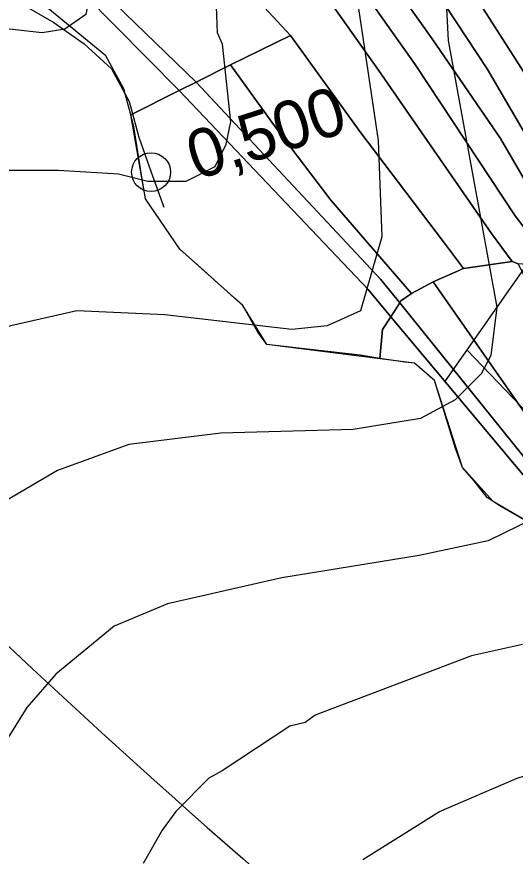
# Model space of a CAD drawing. Extents: x -510989 to -501240, y -1184665 to -1176098.
# Drawn here: x -504966.8 to -504832.4, y -1183232.1 to -1183005.6 of the extents above; entities that cross this region are included whole.
import ezdxf

# ---------------------------------------------------------------- set-up
doc = ezdxf.new("R2010")
doc.units = 0
for name, color, linetype in [('NAVRH_interakcni_prvky', 7, 'Continuous'), ('NAVRH_rozvodnice', 7, 'Continuous'), ('ostatni_plocha_x_ostatni_komunikace', 7, 'Continuous'), ('popis', 7, 'Continuous'), ('STAV_povodi', 7, 'Continuous'), ('STAV_vyrazne_udolnice', 7, 'Continuous'), ('trasovani_toku', 7, 'Continuous'), ('trvaly_travni_porost', 7, 'Continuous'), ('vrstevnice_01', 7, 'Continuous'), ('vrstevnice_02', 7, 'Continuous')]:
    doc.layers.add(name, color=color, linetype=linetype)

msp = doc.modelspace()

# ---------------------------------------------------------------- linework, layer by layer
at = {"layer": 'NAVRH_interakcni_prvky'}
msp.add_lwpolyline([(-504762.64, -1182948.03), (-504795.46, -1183016.93), (-504828.27, -1183071.07), (-504851.23, -1183103.88)], dxfattribs=at)
at = {"layer": 'NAVRH_rozvodnice'}
msp.add_arc((-503349.55, -1181451.68), 2365.2, 210.66565, 230.3961, dxfattribs=at)
at = {"layer": 'ostatni_plocha_x_ostatni_komunikace'}
for points in [[(-504982.93, -1182965.02), (-504980.36, -1182962.46), (-504948.56, -1182994.07), (-504918.42, -1183023.29), (-504922.97, -1183025.57)], [(-504922.97, -1183025.57), (-504918.42, -1183023.29), (-504868.71, -1183076.41), (-504863.52, -1183082.84), (-504865.92, -1183086.55), (-504872.05, -1183079.23)], [(-504865.92, -1183086.55), (-504863.52, -1183082.84), (-504824.48, -1183131.27), (-504798.5, -1183157.57), (-504785.75, -1183175.83), (-504820.49, -1183140.81)]]:
    msp.add_lwpolyline(points, close=True, dxfattribs=at)
at = {"layer": 'popis'}
msp.add_lwpolyline([(-504750.64, -1183236.07), (-504767.71, -1183217.08), (-504796.19, -1183198.29), (-504827.46, -1183142.75), (-504838.3, -1183136.41), (-504846.59, -1183127.2), (-504854.15, -1183103.77), (-504859.52, -1183099.1), (-504899.4, -1183094.01), (-504905.88, -1183083.55), (-504922.81, -1183068.31), (-504932.05, -1183054.79), (-504936.07, -1183032.12), (-504937.93, -1183025.1), (-504942.83, -1183016.2), (-504960.01, -1183002.03)], dxfattribs=at)
at = {"layer": 'STAV_povodi'}
msp.add_arc((-503349.55, -1181451.68), 2365.2, 210.66565, 230.3961, dxfattribs=at)
at = {"layer": 'STAV_vyrazne_udolnice'}
msp.add_lwpolyline([(-504845.4, -1183095.49), (-504818.47, -1183123.61), (-504792.75, -1183142.9), (-504765.42, -1183162.58), (-504741.71, -1183178.25), (-504734.48, -1183180.26)], dxfattribs=at)
at = {"layer": 'trasovani_toku'}
for p, q in [((-504965.5, -1183002.18), (-504956.84, -1183007.18)), ((-504956.84, -1183007.18), (-504948.63, -1183012.9)), ((-504948.63, -1183012.9), (-504941.28, -1183019.67)), ((-504941.28, -1183019.67), (-504936.54, -1183028.48)), ((-504936.54, -1183028.48), (-504933.89, -1183038.12)), ((-504933.89, -1183038.12), (-504930.59, -1183047.56)), ((-504930.59, -1183047.56), (-504927.16, -1183056.96))]:
    msp.add_line(p, q, dxfattribs=at)
msp.add_circle((-504930.59, -1183047.56), 5.25, dxfattribs=at)
at = {"layer": 'trvaly_travni_porost'}
for points in [[(-504907.7, -1182892.36), (-504906.42, -1182891.29), (-504888.33, -1182912.31), (-504876.77, -1182929.34), (-504849.18, -1182969.23), (-504829.61, -1182999.02), (-504820.85, -1183013.21), (-504809.67, -1183030.85), (-504798.51, -1183044.92), (-504792.22, -1183057.35), (-504798.31, -1183059.98), (-504801.14, -1183060.83), (-504809.9, -1183049.58), (-504820.17, -1183036.03), (-504843.59, -1182999.28), (-504867.16, -1182964.35), (-504884.05, -1182941.7), (-504896.02, -1182926.92), (-504918.01, -1182901.52), (-504911.63, -1182895.89)], [(-504918.01, -1182901.52), (-504896.02, -1182926.92), (-504884.05, -1182941.7), (-504867.16, -1182964.35), (-504843.59, -1182999.28), (-504820.17, -1183036.03), (-504809.9, -1183049.58), (-504801.14, -1183060.83), (-504799.06, -1183076.7), (-504796.47, -1183083.88), (-504798.63, -1183085.1), (-504820.23, -1183053.42), (-504839.92, -1183019.73), (-504859.43, -1182990.03), (-504885.07, -1182955.62), (-504903.92, -1182930.64), (-504924.66, -1182907.54), (-504920.13, -1182903.44)], [(-504930.47, -1182912.75), (-504924.66, -1182907.54), (-504903.92, -1182930.64), (-504885.07, -1182955.62), (-504859.43, -1182990.03), (-504839.92, -1183019.73), (-504820.23, -1183053.42), (-504798.63, -1183085.1), (-504804.26, -1183089.4), (-504816.55, -1183070.81), (-504826.08, -1183056.07), (-504836.35, -1183038.45), (-504854.77, -1183011.63), (-504888.29, -1182964.39), (-504900.62, -1182948.01)], [(-505013.17, -1182917.27), (-505009.32, -1182910.61), (-504969.16, -1182951.33), (-504964.43, -1182946.53), (-504960.38, -1182942.59), (-504957.44, -1182939.59), (-504956.82, -1182939.05), (-504937.42, -1182960.34), (-504916.51, -1182985.25), (-504892.94, -1183010.66), (-504909.19, -1183018.57), (-504918.42, -1183023.29), (-504948.56, -1182994.07), (-504980.36, -1182962.46), (-504977.61, -1182959.73), (-504974.92, -1182957.09)], [(-504930.47, -1182912.75), (-504900.62, -1182948.01), (-504888.29, -1182964.39), (-504854.77, -1183011.63), (-504836.35, -1183038.45), (-504826.08, -1183056.07), (-504816.55, -1183070.81), (-504821.96, -1183072.96), (-504832.38, -1183059.34), (-504859.38, -1183018.53), (-504880.79, -1182988.25), (-504895.32, -1182969.68), (-504915.94, -1182944.45), (-504937.62, -1182919.77)], [(-504944.65, -1182926.34), (-504937.62, -1182919.77), (-504915.94, -1182944.45), (-504895.32, -1182969.68), (-504880.79, -1182988.25), (-504859.38, -1183018.53), (-504832.38, -1183059.34), (-504821.96, -1183072.96), (-504831.59, -1183072.25), (-504833.15, -1183071.69), (-504838.8, -1183064.13), (-504869.26, -1183020.09), (-504889.31, -1182991.66), (-504910.16, -1182964.34), (-504924.28, -1182947.77)], [(-504944.65, -1182926.34), (-504924.28, -1182947.77), (-504910.16, -1182964.34), (-504889.31, -1182991.66), (-504869.26, -1183020.09), (-504838.8, -1183064.13), (-504833.15, -1183071.69), (-504846.32, -1183073.53), (-504851.71, -1183066.39), (-504874.04, -1183036.97), (-504892.94, -1183010.66), (-504916.51, -1182985.25), (-504937.42, -1182960.34), (-504956.82, -1182939.05), (-504954.07, -1182936.18), (-504950.62, -1182932.57), (-504946.6, -1182928.38)], [(-505000.51, -1182982.49), (-504982.93, -1182965.02), (-504922.97, -1183025.57), (-504936.07, -1183032.12), (-504937.93, -1183025.1), (-504942.83, -1183016.2), (-504959.42, -1183002.49), (-504960.59, -1183001.57), (-504982.1, -1182993.35), (-504993, -1182987.98), (-504997.5, -1182985.79)], [(-504892.94, -1183010.66), (-504874.04, -1183036.97), (-504851.71, -1183066.39), (-504846.32, -1183073.53), (-504854.48, -1183077.15), (-504860.34, -1183080.33), (-504882.07, -1183055.14), (-504896.87, -1183035.68), (-504909.19, -1183018.57)], [(-504918.42, -1183023.29), (-504909.19, -1183018.57), (-504896.87, -1183035.68), (-504882.07, -1183055.14), (-504860.34, -1183080.33), (-504863.18, -1183082.31), (-504863.52, -1183082.84), (-504868.71, -1183076.41)], [(-504936.07, -1183032.12), (-504922.97, -1183025.57), (-504872.05, -1183079.23), (-504865.92, -1183086.55), (-504868.13, -1183089.97), (-504868.91, -1183097.78), (-504874.19, -1183096.95), (-504887.65, -1183095.38), (-504899.4, -1183094.01), (-504901.76, -1183090.72), (-504905.88, -1183083.55), (-504908.08, -1183081.59), (-504917.25, -1183073.24), (-504922.81, -1183068.31), (-504932.05, -1183054.79), (-504933.31, -1183047.22), (-504935.25, -1183035.23)], [(-504833.15, -1183071.69), (-504831.59, -1183072.25), (-504819.85, -1183096.16), (-504810.41, -1183118.79), (-504789.27, -1183147.57), (-504784.36, -1183154.82), (-504766.66, -1183180.22), (-504753.38, -1183201.28), (-504749.12, -1183207.56), (-504770.61, -1183185.8), (-504798.5, -1183157.57), (-504808.1, -1183143.82), (-504829.65, -1183112.65), (-504854.48, -1183077.15), (-504846.32, -1183073.53)], [(-504860.34, -1183080.33), (-504854.48, -1183077.15), (-504829.65, -1183112.65), (-504808.1, -1183143.82), (-504798.5, -1183157.57), (-504824.48, -1183131.27), (-504863.52, -1183082.84), (-504863.18, -1183082.31)]]:
    msp.add_lwpolyline(points, close=True, dxfattribs=at)
msp.add_lwpolyline([(-504827.46, -1183142.75), (-504836.71, -1183137.48), (-504839.89, -1183135.34), (-504843.57, -1183130.69), (-504846.59, -1183127.2), (-504848.51, -1183122.07), (-504851.21, -1183113.29), (-504854.15, -1183103.77), (-504859.52, -1183099.1), (-504862.16, -1183098.83), (-504868.91, -1183097.78), (-504868.13, -1183089.97), (-504865.92, -1183086.55), (-504820.49, -1183140.81)], dxfattribs=at)
at = {"layer": 'vrstevnice_01'}
for points in [[(-504729.41, -1182626), (-504748.59, -1182692), (-504765.69, -1182743), (-504781.5, -1182794), (-504788, -1182810), (-504787.91, -1182812), (-504798.69, -1182838), (-504808.5, -1182857), (-504821.59, -1182878), (-504837.59, -1182911), (-504845.19, -1182935), (-504851.81, -1182986), (-504850.41, -1183012), (-504837.31, -1183084), (-504838.91, -1183097)], [(-505102.28, -1183176.33), (-505099.81, -1183166), (-505089.41, -1183136), (-505082.69, -1183120), (-505077.69, -1183113), (-505071.31, -1183101), (-505059, -1183084), (-505044.41, -1183071), (-505025.5, -1183061), (-505013.19, -1183056), (-504970.81, -1183047), (-504955.59, -1183047), (-504939.41, -1183048), (-504931.5, -1183050), (-504921.09, -1183050), (-504913.31, -1183046), (-504910.31, -1183040), (-504909.09, -1183034), (-504911.31, -1183013), (-504912.69, -1183010), (-504912.91, -1183003)], [(-504838.91, -1183097), (-504841.59, -1183102), (-504848.59, -1183109), (-504857.91, -1183114), (-504876.09, -1183117), (-504911.81, -1183118), (-504936.59, -1183121), (-504955.81, -1183128), (-504979.69, -1183142), (-504992.81, -1183154), (-505001.91, -1183167), (-505010.81, -1183185), (-505022.5, -1183220), (-505024, -1183222), (-505034.18, -1183268.98)], [(-504830.41, -1183175), (-504844.19, -1183178), (-504886.31, -1183194), (-504889, -1183196), (-504893.19, -1183197), (-504911.41, -1183209), (-504915, -1183211), (-504923.91, -1183220), (-504927.59, -1183225), (-504932.69, -1183234)]]:
    msp.add_lwpolyline(points, dxfattribs=at)
at = {"layer": 'vrstevnice_02'}
for points in [[(-504743.59, -1182602), (-504773.09, -1182696), (-504781.59, -1182716), (-504792.41, -1182751), (-504803.09, -1182782), (-504812.81, -1182802), (-504838, -1182849), (-504838.81, -1182852), (-504853.69, -1182877), (-504861.91, -1182894), (-504872.19, -1182919), (-504878.31, -1182943), (-504878.41, -1182978), (-504869.31, -1183039), (-504868.31, -1183065), (-504874.09, -1183085), (-504883.09, -1183089)], [(-504873.5, -1183233), (-504852.81, -1183220), (-504831.81, -1183211), (-504800.5, -1183201), (-504765.69, -1183191), (-504755.19, -1183185), (-504746, -1183179), (-504739.81, -1183169), (-504738.59, -1183155), (-504740.31, -1183133), (-504748.69, -1183077), (-504754.09, -1183026), (-504755.31, -1182995)], [(-504946.69, -1182997), (-504948.19, -1183005), (-504953.81, -1183009), (-504960, -1183010), (-505004.19, -1183005), (-505020.5, -1183006), (-505045.31, -1183011), (-505075.5, -1183020), (-505135.45, -1183131.2)], [(-504883.09, -1183089), (-504892.59, -1183090), (-504926.91, -1183086), (-504950.59, -1183085), (-504968.41, -1183089), (-504979.81, -1183093), (-504996.91, -1183102), (-505010.41, -1183112), (-505034.09, -1183140), (-505046.09, -1183159), (-505054.5, -1183180), (-505066, -1183221), (-505066.56, -1183224.92)], [(-504827.31, -1183141), (-504839.69, -1183147), (-504858.31, -1183151), (-504895.31, -1183157), (-504926.19, -1183164), (-504940.59, -1183170), (-504956.31, -1183183), (-504964.09, -1183192), (-504973.5, -1183207), (-504983.91, -1183234), (-504992.5, -1183274), (-504999.11, -1183316.69)]]:
    msp.add_lwpolyline(points, dxfattribs=at)

# ---------------------------------------------------------------- texts
at = {"layer": 'trasovani_toku'}
msp.add_text('0,500', height=13, rotation=17.8259, dxfattribs=at).set_placement((-504918.34, -1183049.75))

doc.saveas('drawing.dxf')
